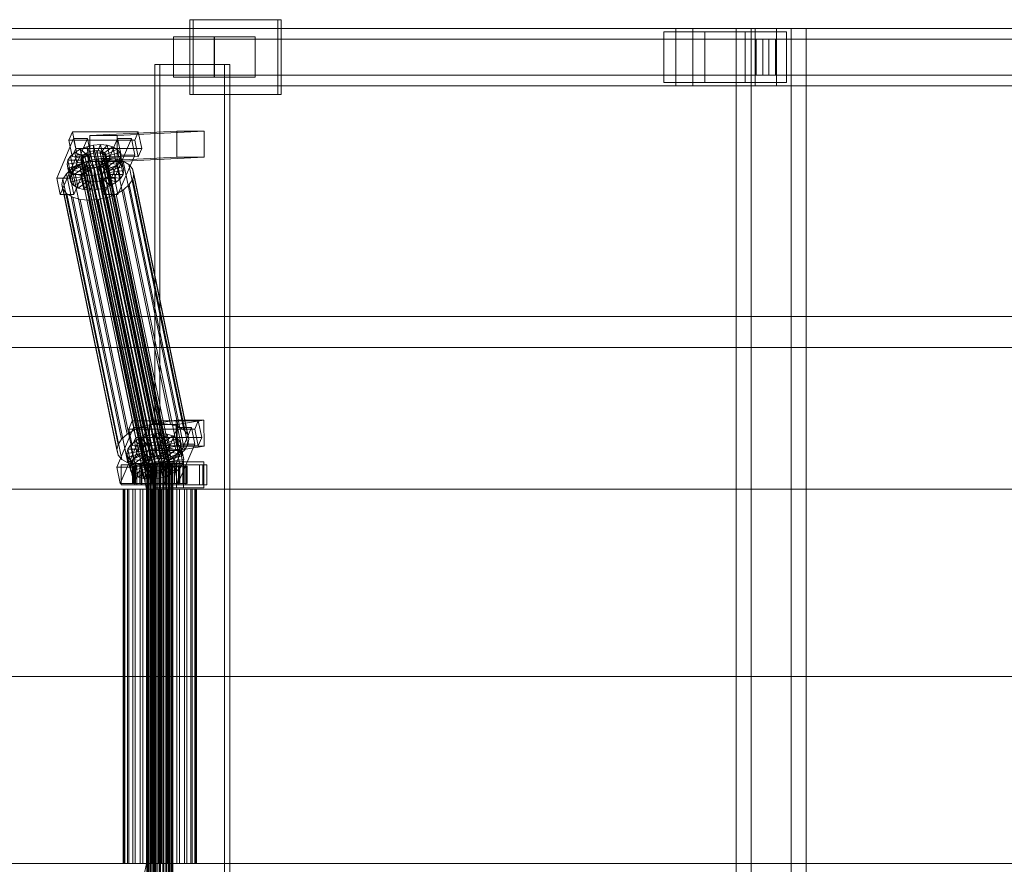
# Model space of a CAD drawing. Header units: millimetres. Extents: x -2233 to 65662, y -50530 to 6847.
# Tile 417 of 656: x 20029 to 20713, y -18130 to -17544. Entities that reach past the tile are written whole.
import ezdxf

# ---------------------------------------------------------------- set-up
doc = ezdxf.new("R2010")
doc.units = ezdxf.units.MM
doc.layers.add('superior_C02', color=7, linetype='Continuous', lineweight=0)

msp = doc.modelspace()

# ---------------------------------------------------------------- linework, layer by layer
at = {"layer": 'superior_C02'}
for p, q in [((20208.346, -17544), (20147.255, -17544)), ((20147.255, -17544), (20147.255, -17596)), ((20149.64, -17544), (20147.255, -17544)), ((20149.64, -17596), (20149.64, -17544)), ((20149.64, -17544), (20210.731, -17544)), ((20208.346, -17596), (20208.346, -17544)), ((20208.346, -17544), (20210.731, -17544)), ((20210.731, -17544), (20210.731, -17596)), ((20484.747, -17550), (19339.287, -17550)), ((19351.209, -17550), (20496.669, -17550)), ((20539.887, -17550), (19394.427, -17550)), ((19409.329, -17550), (20554.789, -17550)), ((20484.747, -17550), (20484.747, -17590)), ((20496.669, -17550), (20484.747, -17550)), ((21630.207, -17550), (20484.747, -17550)), ((20496.669, -17590), (20496.669, -17550)), ((20496.669, -17550), (21642.129, -17550)), ((20564.939, -17550), (20526.757, -17550)), ((20526.757, -17550), (20526.757, -18450)), ((20537.188, -17550), (20526.757, -17550)), ((20537.188, -18450), (20537.188, -17550)), ((20537.188, -17550), (20575.37, -17550)), ((20539.887, -17550), (20539.887, -17590)), ((20554.789, -17550), (20539.887, -17550)), ((21685.346, -17550), (20539.887, -17550)), ((20554.789, -17590), (20554.789, -17550)), ((20554.789, -17550), (21700.249, -17550)), ((20564.939, -18450), (20564.939, -17550)), ((20564.939, -17550), (20575.37, -17550)), ((20575.37, -17550), (20575.37, -18450)), ((20545.161, -17557.5), (19343.072, -17557.5)), ((19347.425, -17557.5), (20549.514, -17557.5)), ((20164.438, -17556), (20135.801, -17556)), ((20135.801, -17556), (20135.801, -17584)), ((20164.079, -17556), (20135.801, -17556)), ((20164.079, -17584), (20164.079, -17556)), ((20164.079, -17556), (20192.715, -17556)), ((20164.438, -17584), (20164.438, -17556)), ((20164.438, -17556), (20192.715, -17556)), ((20192.715, -17556), (20192.715, -17584)), ((20505.026, -17552.5), (20476.39, -17552.5)), ((20476.39, -17552.5), (20476.39, -17587.5)), ((20533.02, -17552.5), (20476.39, -17552.5)), ((20505.026, -17587.5), (20505.026, -17552.5)), ((20505.026, -17552.5), (20561.656, -17552.5)), ((20533.02, -17587.5), (20533.02, -17552.5)), ((20533.02, -17552.5), (20561.656, -17552.5)), ((20540.683, -17557.5), (20553.993, -17557.5)), ((20540.683, -17582.5), (20540.683, -17557.5)), ((21629.513, -17557.5), (20540.683, -17557.5)), ((20545.161, -17557.5), (20545.161, -17582.5)), ((20549.514, -17557.5), (20545.161, -17557.5)), ((20549.514, -17582.5), (20549.514, -17557.5)), ((20553.993, -17557.5), (20553.993, -17582.5)), ((20553.993, -17557.5), (21642.823, -17557.5)), ((20561.656, -17552.5), (20561.656, -17587.5)), ((20171.385, -17575), (20122.893, -17575)), ((20122.893, -17575), (20122.893, -18425)), ((20126.47, -17575), (20122.893, -17575)), ((20126.47, -18425), (20126.47, -17575)), ((20126.47, -17575), (20174.961, -17575)), ((20171.385, -18425), (20171.385, -17575)), ((20171.385, -17575), (20174.961, -17575)), ((20174.961, -17575), (20174.961, -18425)), ((19343.072, -17582.5), (20545.161, -17582.5)), ((19347.425, -17582.5), (20549.514, -17582.5)), ((20135.801, -17584), (20164.438, -17584)), ((20135.801, -17584), (20164.079, -17584)), ((20192.715, -17584), (20164.079, -17584)), ((20192.715, -17584), (20164.438, -17584)), ((20553.993, -17582.5), (20540.683, -17582.5)), ((20540.683, -17582.5), (21629.513, -17582.5)), ((20545.161, -17582.5), (20549.514, -17582.5)), ((20553.993, -17582.5), (21642.823, -17582.5)), ((19339.287, -17590), (20484.747, -17590)), ((19351.209, -17590), (20496.669, -17590)), ((19394.427, -17590), (20539.887, -17590)), ((19409.329, -17590), (20554.789, -17590)), ((20476.39, -17587.5), (20505.026, -17587.5)), ((20533.02, -17587.5), (20476.39, -17587.5)), ((20484.747, -17590), (20496.669, -17590)), ((20484.747, -17590), (21630.207, -17590)), ((20496.669, -17590), (21642.129, -17590)), ((20561.656, -17587.5), (20505.026, -17587.5)), ((20561.656, -17587.5), (20533.02, -17587.5)), ((20539.887, -17590), (20554.789, -17590)), ((20539.887, -17590), (21685.346, -17590)), ((20554.789, -17590), (21700.249, -17590)), ((20147.255, -17596), (20208.346, -17596)), ((20147.255, -17596), (20149.64, -17596)), ((20210.731, -17596), (20149.64, -17596)), ((20210.731, -17596), (20208.346, -17596)), ((20065.616, -17621.857), (20063.167, -17627.592)), ((20067.996, -17633.325), (20065.616, -17621.857)), ((20065.616, -17621.857), (20111.434, -17621.914)), ((20138.076, -17621.488), (20077.683, -17624.356)), ((20096.774, -17624.356), (20077.683, -17624.356)), ((20077.683, -17624.356), (20077.759, -17642.354)), ((20096.774, -17624.356), (20157.167, -17621.488)), ((20096.85, -17642.354), (20096.774, -17624.356)), ((20108.986, -17627.65), (20111.434, -17621.914)), ((20111.434, -17621.914), (20113.814, -17633.382)), ((20138.152, -17639.486), (20138.076, -17621.488)), ((20138.076, -17621.488), (20157.167, -17621.488)), ((20157.167, -17621.488), (20157.243, -17639.486)), ((20066.521, -17626.449), (20054.77, -17653.98)), ((20108.986, -17627.65), (20063.167, -17627.592)), ((20063.167, -17627.592), (20065.548, -17639.061)), ((20064.316, -17653.992), (20076.066, -17626.461)), ((20068.901, -17637.917), (20066.521, -17626.449)), ((20066.521, -17626.449), (20076.066, -17626.461)), ((20071.081, -17633.91), (20075.576, -17632.183)), ((20075.576, -17632.183), (20080.415, -17631.1)), ((20075.576, -17632.183), (20078.229, -17637.157)), ((20077.616, -17642.013), (20075.576, -17632.183)), ((20076.066, -17626.461), (20078.447, -17637.929)), ((20080.415, -17631.1), (20085.267, -17630.735)), ((20080.415, -17631.1), (20080.521, -17636.643)), ((20082.455, -17640.93), (20080.415, -17631.1)), ((20085.267, -17630.735), (20082.819, -17636.47)), ((20089.803, -17631.112), (20084.968, -17636.649)), ((20087.308, -17640.564), (20085.267, -17630.735)), ((20085.267, -17630.735), (20089.803, -17631.112)), ((20097.066, -17626.487), (20085.316, -17654.019)), ((20093.713, -17632.206), (20086.82, -17637.167)), ((20091.843, -17640.942), (20089.803, -17631.112)), ((20089.803, -17631.112), (20093.713, -17632.206)), ((20095.753, -17642.036), (20093.713, -17632.206)), ((20093.713, -17632.206), (20096.73, -17633.943)), ((20094.861, -17654.031), (20106.612, -17626.499)), ((20099.447, -17637.955), (20097.066, -17626.487)), ((20097.066, -17626.487), (20106.612, -17626.499)), ((20106.612, -17626.499), (20108.992, -17637.967)), ((20111.366, -17639.118), (20108.986, -17627.65)), ((20057.15, -17665.449), (20068.901, -17637.917)), ((20062.48, -17641.61), (20064.302, -17638.79)), ((20064.302, -17638.79), (20067.235, -17636.164)), ((20064.302, -17638.79), (20072.888, -17640.286)), ((20066.342, -17648.62), (20064.302, -17638.79)), ((20065.548, -17639.061), (20067.996, -17633.325)), ((20065.548, -17639.061), (20111.366, -17639.118)), ((20078.447, -17637.929), (20066.696, -17665.461)), ((20067.235, -17636.164), (20071.081, -17633.91)), ((20067.235, -17636.164), (20074.278, -17639.042)), ((20069.275, -17645.994), (20067.235, -17636.164)), ((20113.814, -17633.382), (20067.996, -17633.325)), ((20078.447, -17637.929), (20068.901, -17637.917)), ((20071.081, -17633.91), (20076.099, -17637.975)), ((20073.121, -17643.74), (20071.081, -17633.91)), ((20071.685, -17639.983), (20072.548, -17638.648)), ((20072.548, -17638.648), (20073.938, -17637.404)), ((20116.924, -17852.446), (20072.548, -17638.648)), ((20074.278, -17639.042), (20072.888, -17640.286)), ((20073.938, -17637.404), (20075.759, -17636.336)), ((20118.313, -17851.202), (20073.938, -17637.404)), ((20076.099, -17637.975), (20074.278, -17639.042)), ((20074.278, -17639.042), (20076.318, -17648.872)), ((20075.759, -17636.336), (20077.889, -17635.518)), ((20120.135, -17850.135), (20075.759, -17636.336)), ((20078.229, -17637.157), (20076.099, -17637.975)), ((20076.099, -17637.975), (20078.14, -17647.804)), ((20138.152, -17639.486), (20077.759, -17642.354)), ((20077.889, -17635.518), (20080.181, -17635.005)), ((20122.264, -17849.317), (20077.889, -17635.518)), ((20080.521, -17636.643), (20078.229, -17637.157)), ((20078.229, -17637.157), (20080.269, -17646.986)), ((20080.181, -17635.005), (20082.479, -17634.832)), ((20124.556, -17848.804), (20080.181, -17635.005)), ((20082.819, -17636.47), (20080.521, -17636.643)), ((20080.521, -17636.643), (20082.561, -17646.473)), ((20082.479, -17634.832), (20084.628, -17635.011)), ((20126.855, -17848.631), (20082.479, -17634.832)), ((20082.819, -17636.47), (20084.86, -17646.3)), ((20084.968, -17636.649), (20082.819, -17636.47)), ((20084.628, -17635.011), (20086.48, -17635.529)), ((20129.003, -17848.809), (20084.628, -17635.011)), ((20084.968, -17636.649), (20087.008, -17646.479)), ((20086.82, -17637.167), (20084.968, -17636.649)), ((20086.48, -17635.529), (20087.909, -17636.352)), ((20130.855, -17849.328), (20086.48, -17635.529)), ((20086.82, -17637.167), (20088.86, -17646.997)), ((20088.249, -17637.99), (20086.82, -17637.167)), ((20087.696, -17665.487), (20099.447, -17637.955)), ((20087.909, -17636.352), (20088.818, -17637.422)), ((20132.284, -17850.15), (20087.909, -17636.352)), ((20096.73, -17633.943), (20088.249, -17637.99)), ((20088.249, -17637.99), (20090.289, -17647.82)), ((20089.158, -17639.061), (20088.249, -17637.99)), ((20088.818, -17637.422), (20089.145, -17638.668)), ((20133.193, -17851.221), (20088.818, -17637.422)), ((20089.145, -17638.668), (20088.867, -17640.005)), ((20133.52, -17852.467), (20089.145, -17638.668)), ((20098.648, -17636.203), (20089.158, -17639.061)), ((20089.158, -17639.061), (20091.198, -17648.891)), ((20089.485, -17640.307), (20089.158, -17639.061)), ((20099.338, -17638.834), (20089.485, -17640.307)), ((20098.77, -17643.772), (20096.73, -17633.943)), ((20096.73, -17633.943), (20098.648, -17636.203)), ((20157.243, -17639.486), (20096.85, -17642.354)), ((20108.992, -17637.967), (20097.241, -17665.499)), ((20100.689, -17646.033), (20098.648, -17636.203)), ((20098.648, -17636.203), (20099.338, -17638.834)), ((20099.338, -17638.834), (20098.753, -17641.655)), ((20101.379, -17648.664), (20099.338, -17638.834)), ((20108.992, -17637.967), (20099.447, -17637.955)), ((20113.814, -17633.382), (20111.366, -17639.118)), ((20157.243, -17639.486), (20138.152, -17639.486)), ((20061.894, -17644.431), (20062.48, -17641.61)), ((20061.894, -17644.431), (20071.748, -17642.958)), ((20062.584, -17647.062), (20061.894, -17644.431)), ((20063.934, -17654.261), (20061.894, -17644.431)), ((20062.48, -17641.61), (20072.025, -17641.622)), ((20064.52, -17651.44), (20062.48, -17641.61)), ((20062.584, -17647.062), (20072.075, -17644.204)), ((20064.503, -17649.322), (20072.984, -17645.275)), ((20065.448, -17647.428), (20070.589, -17644.416)), ((20069.275, -17645.994), (20066.342, -17648.62)), ((20067.52, -17651.059), (20074.413, -17646.098)), ((20073.121, -17643.74), (20069.275, -17645.994)), ((20076.318, -17648.872), (20069.275, -17645.994)), ((20070.589, -17644.416), (20076.599, -17642.107)), ((20108.844, -17828.725), (20070.589, -17644.416)), ((20071.408, -17641.32), (20071.685, -17639.983)), ((20071.735, -17642.566), (20071.408, -17641.32)), ((20115.783, -17855.119), (20071.408, -17641.32)), ((20071.429, -17652.153), (20076.265, -17646.616)), ((20116.061, -17853.782), (20071.685, -17639.983)), ((20072.643, -17643.637), (20071.735, -17642.566)), ((20116.11, -17856.365), (20071.735, -17642.566)), ((20072.025, -17641.622), (20071.748, -17642.958)), ((20071.748, -17642.958), (20072.075, -17644.204)), ((20071.748, -17642.958), (20073.788, -17652.788)), ((20072.888, -17640.286), (20072.025, -17641.622)), ((20072.025, -17641.622), (20074.065, -17651.452)), ((20072.075, -17644.204), (20072.984, -17645.275)), ((20072.075, -17644.204), (20074.115, -17654.034)), ((20074.073, -17644.459), (20072.643, -17643.637)), ((20117.019, -17857.435), (20072.643, -17643.637)), ((20072.888, -17640.286), (20074.928, -17650.116)), ((20072.984, -17645.275), (20074.413, -17646.098)), ((20072.984, -17645.275), (20075.024, -17655.105)), ((20077.616, -17642.013), (20073.121, -17643.74)), ((20078.14, -17647.804), (20073.121, -17643.74)), ((20075.924, -17644.978), (20074.073, -17644.459)), ((20118.448, -17858.258), (20074.073, -17644.459)), ((20074.413, -17646.098), (20076.265, -17646.616)), ((20074.413, -17646.098), (20076.453, -17655.927)), ((20078.073, -17645.156), (20075.924, -17644.978)), ((20120.3, -17858.776), (20075.924, -17644.978)), ((20076.265, -17646.616), (20078.413, -17646.795)), ((20076.265, -17646.616), (20078.305, -17656.446)), ((20076.599, -17642.107), (20083.067, -17640.659)), ((20114.853, -17826.416), (20076.599, -17642.107)), ((20082.455, -17640.93), (20077.616, -17642.013)), ((20080.269, -17646.986), (20077.616, -17642.013)), ((20077.759, -17642.354), (20096.85, -17642.354)), ((20080.371, -17644.983), (20078.073, -17645.156)), ((20122.448, -17858.955), (20078.073, -17645.156)), ((20078.413, -17646.795), (20080.712, -17646.622)), ((20080.269, -17646.986), (20082.561, -17646.473)), ((20082.664, -17644.47), (20080.371, -17644.983)), ((20124.747, -17858.782), (20080.371, -17644.983)), ((20080.712, -17646.622), (20083.004, -17646.108)), ((20080.817, -17652.165), (20080.712, -17646.622)), ((20080.712, -17646.622), (20082.752, -17656.451)), ((20087.308, -17640.564), (20082.455, -17640.93)), ((20082.561, -17646.473), (20082.455, -17640.93)), ((20082.561, -17646.473), (20084.86, -17646.3)), ((20084.793, -17643.652), (20082.664, -17644.47)), ((20127.039, -17858.269), (20082.664, -17644.47)), ((20083.004, -17646.108), (20085.133, -17645.29)), ((20085.656, -17651.082), (20083.004, -17646.108)), ((20083.004, -17646.108), (20085.044, -17655.938)), ((20083.067, -17640.659), (20089.555, -17640.17)), ((20121.322, -17824.968), (20083.067, -17640.659)), ((20086.614, -17642.585), (20084.793, -17643.652)), ((20129.168, -17857.451), (20084.793, -17643.652)), ((20084.86, -17646.3), (20087.308, -17640.564)), ((20084.86, -17646.3), (20087.008, -17646.479)), ((20085.133, -17645.29), (20086.955, -17644.223)), ((20090.152, -17649.355), (20085.133, -17645.29)), ((20085.133, -17645.29), (20087.173, -17655.12)), ((20088.004, -17641.341), (20086.614, -17642.585)), ((20130.99, -17856.383), (20086.614, -17642.585)), ((20086.955, -17644.223), (20088.344, -17642.979)), ((20093.997, -17647.101), (20086.955, -17644.223)), ((20086.955, -17644.223), (20088.995, -17654.053)), ((20087.008, -17646.479), (20091.843, -17640.942)), ((20087.008, -17646.479), (20088.86, -17646.997)), ((20091.843, -17640.942), (20087.308, -17640.564)), ((20088.867, -17640.005), (20088.004, -17641.341)), ((20132.38, -17855.139), (20088.004, -17641.341)), ((20088.344, -17642.979), (20089.207, -17641.643)), ((20096.931, -17644.475), (20088.344, -17642.979)), ((20088.344, -17642.979), (20090.384, -17652.809)), ((20088.86, -17646.997), (20095.753, -17642.036)), ((20088.867, -17640.005), (20133.243, -17853.804)), ((20089.207, -17641.643), (20089.485, -17640.307)), ((20089.207, -17641.643), (20098.753, -17641.655)), ((20091.247, -17651.473), (20089.207, -17641.643)), ((20089.485, -17640.307), (20091.525, -17650.137)), ((20089.555, -17640.17), (20095.618, -17640.674)), ((20127.809, -17824.479), (20089.555, -17640.17)), ((20090.289, -17647.82), (20098.77, -17643.772)), ((20091.198, -17648.891), (20100.689, -17646.033)), ((20095.753, -17642.036), (20091.843, -17640.942)), ((20096.931, -17644.475), (20093.997, -17647.101)), ((20095.618, -17640.674), (20100.844, -17642.137)), ((20133.873, -17824.984), (20095.618, -17640.674)), ((20098.77, -17643.772), (20095.753, -17642.036)), ((20098.753, -17641.655), (20096.931, -17644.475)), ((20098.971, -17654.305), (20096.931, -17644.475)), ((20098.753, -17641.655), (20100.793, -17651.485)), ((20100.689, -17646.033), (20098.77, -17643.772)), ((20101.379, -17648.664), (20100.689, -17646.033)), ((20100.844, -17642.137), (20104.878, -17644.459)), ((20139.099, -17826.446), (20100.844, -17642.137)), ((20104.878, -17644.459), (20107.443, -17647.481)), ((20143.132, -17828.768), (20104.878, -17644.459)), ((20059.091, -17654.709), (20061.526, -17650.939)), ((20061.526, -17650.939), (20065.448, -17647.428)), ((20099.781, -17835.248), (20061.526, -17650.939)), ((20064.503, -17649.322), (20062.584, -17647.062)), ((20064.624, -17656.892), (20062.584, -17647.062)), ((20064.52, -17651.44), (20063.934, -17654.261)), ((20073.788, -17652.788), (20063.934, -17654.261)), ((20067.52, -17651.059), (20064.503, -17649.322)), ((20066.543, -17659.152), (20064.503, -17649.322)), ((20066.342, -17648.62), (20064.52, -17651.44)), ((20074.065, -17651.452), (20064.52, -17651.44)), ((20103.703, -17831.737), (20065.448, -17647.428)), ((20074.928, -17650.116), (20066.342, -17648.62)), ((20071.429, -17652.153), (20067.52, -17651.059)), ((20069.56, -17660.889), (20067.52, -17651.059)), ((20075.965, -17652.53), (20071.429, -17652.153)), ((20073.47, -17661.983), (20071.429, -17652.153)), ((20073.788, -17652.788), (20074.065, -17651.452)), ((20074.115, -17654.034), (20073.788, -17652.788)), ((20074.065, -17651.452), (20074.928, -17650.116)), ((20074.928, -17650.116), (20076.318, -17648.872)), ((20075.965, -17652.53), (20078.413, -17646.795)), ((20080.817, -17652.165), (20075.965, -17652.53)), ((20078.005, -17662.36), (20075.965, -17652.53)), ((20076.318, -17648.872), (20078.14, -17647.804)), ((20078.14, -17647.804), (20080.269, -17646.986)), ((20078.413, -17646.795), (20080.453, -17656.624)), ((20085.656, -17651.082), (20080.817, -17652.165)), ((20082.858, -17661.995), (20080.817, -17652.165)), ((20090.152, -17649.355), (20085.656, -17651.082)), ((20087.697, -17660.912), (20085.656, -17651.082)), ((20088.86, -17646.997), (20090.289, -17647.82)), ((20090.384, -17652.809), (20088.995, -17654.053)), ((20093.997, -17647.101), (20090.152, -17649.355)), ((20092.192, -17659.184), (20090.152, -17649.355)), ((20090.289, -17647.82), (20091.198, -17648.891)), ((20091.247, -17651.473), (20090.384, -17652.809)), ((20090.384, -17652.809), (20098.971, -17654.305)), ((20091.198, -17648.891), (20091.525, -17650.137)), ((20091.525, -17650.137), (20091.247, -17651.473)), ((20100.793, -17651.485), (20091.247, -17651.473)), ((20091.525, -17650.137), (20101.379, -17648.664)), ((20096.037, -17656.931), (20093.997, -17647.101)), ((20098.971, -17654.305), (20100.793, -17651.485)), ((20100.793, -17651.485), (20101.379, -17648.664)), ((20107.443, -17647.481), (20108.365, -17650.998)), ((20145.698, -17831.79), (20107.443, -17647.481)), ((20108.365, -17650.998), (20107.582, -17654.769)), ((20146.62, -17835.307), (20108.365, -17650.998)), ((20064.316, -17653.992), (20054.77, -17653.98)), ((20054.77, -17653.98), (20057.15, -17665.449)), ((20058.308, -17658.48), (20059.091, -17654.709)), ((20059.23, -17661.997), (20058.308, -17658.48)), ((20096.562, -17842.789), (20058.308, -17658.48)), ((20097.346, -17839.018), (20059.091, -17654.709)), ((20063.934, -17654.261), (20064.624, -17656.892)), ((20066.696, -17665.461), (20064.316, -17653.992)), ((20074.115, -17654.034), (20064.624, -17656.892)), ((20064.624, -17656.892), (20066.543, -17659.152)), ((20075.024, -17655.105), (20066.543, -17659.152)), ((20066.543, -17659.152), (20069.56, -17660.889)), ((20076.453, -17655.927), (20069.56, -17660.889)), ((20078.305, -17656.446), (20073.47, -17661.983)), ((20075.024, -17655.105), (20074.115, -17654.034)), ((20076.453, -17655.927), (20075.024, -17655.105)), ((20078.305, -17656.446), (20076.453, -17655.927)), ((20080.453, -17656.624), (20078.005, -17662.36)), ((20080.453, -17656.624), (20078.305, -17656.446)), ((20082.752, -17656.451), (20080.453, -17656.624)), ((20085.044, -17655.938), (20082.752, -17656.451)), ((20082.752, -17656.451), (20082.858, -17661.995)), ((20087.173, -17655.12), (20085.044, -17655.938)), ((20085.044, -17655.938), (20087.697, -17660.912)), ((20094.861, -17654.031), (20085.316, -17654.019)), ((20085.316, -17654.019), (20087.696, -17665.487)), ((20088.995, -17654.053), (20087.173, -17655.12)), ((20087.173, -17655.12), (20092.192, -17659.184)), ((20087.697, -17660.912), (20092.192, -17659.184)), ((20088.995, -17654.053), (20096.037, -17656.931)), ((20092.192, -17659.184), (20096.037, -17656.931)), ((20097.241, -17665.499), (20094.861, -17654.031)), ((20096.037, -17656.931), (20098.971, -17654.305)), ((20105.147, -17658.539), (20101.225, -17662.05)), ((20107.582, -17654.769), (20105.147, -17658.539)), ((20143.401, -17842.848), (20105.147, -17658.539)), ((20107.582, -17654.769), (20145.837, -17839.078)), ((20057.15, -17665.449), (20066.696, -17665.461)), ((20061.796, -17665.019), (20059.23, -17661.997)), ((20097.485, -17846.306), (20059.23, -17661.997)), ((20065.829, -17667.341), (20061.796, -17665.019)), ((20100.05, -17849.328), (20061.796, -17665.019)), ((20069.56, -17660.889), (20073.47, -17661.983)), ((20073.47, -17661.983), (20078.005, -17662.36)), ((20078.005, -17662.36), (20082.858, -17661.995)), ((20082.858, -17661.995), (20087.697, -17660.912)), ((20087.696, -17665.487), (20097.241, -17665.499)), ((20096.084, -17665.062), (20090.074, -17667.371)), ((20101.225, -17662.05), (20096.084, -17665.062)), ((20134.339, -17849.371), (20096.084, -17665.062)), ((20139.479, -17846.359), (20101.225, -17662.05)), ((20071.055, -17668.803), (20065.829, -17667.341)), ((20104.083, -17851.65), (20065.829, -17667.341)), ((20077.118, -17669.308), (20071.055, -17668.803)), ((20109.31, -17853.113), (20071.055, -17668.803)), ((20083.606, -17668.819), (20077.118, -17669.308)), ((20115.373, -17853.617), (20077.118, -17669.308)), ((20090.074, -17667.371), (20083.606, -17668.819)), ((20121.86, -17853.128), (20083.606, -17668.819)), ((20128.329, -17851.68), (20090.074, -17667.371)), ((15575.415, -17750), (24634.01, -17750)), ((24635.508, -17750), (15576.913, -17750)), ((19160.686, -17771.702), (20096.643, -17771.702)), ((20098.422, -17771.702), (19162.465, -17771.702)), ((20096.643, -17771.702), (20117.046, -17870)), ((20096.643, -17771.702), (20098.422, -17771.702)), ((20096.643, -17771.702), (21032.6, -17771.702)), ((20118.824, -17870), (20098.422, -17771.702)), ((21034.379, -17771.702), (20098.422, -17771.702)), ((20107.271, -17822.549), (20104.823, -17828.285)), ((20109.651, -17834.017), (20107.271, -17822.549)), ((20107.271, -17822.549), (20153.089, -17822.606)), ((20137.762, -17822.189), (20119.253, -17825.057)), ((20127.809, -17824.479), (20121.322, -17824.968)), ((20133.873, -17824.984), (20127.809, -17824.479)), ((20138.009, -17840.17), (20137.762, -17822.189)), ((20137.762, -17822.189), (20156.852, -17822.189)), ((20138.343, -17825.057), (20156.852, -17822.189)), ((20150.641, -17828.342), (20153.089, -17822.606)), ((20153.089, -17822.606), (20155.469, -17834.074)), ((20156.852, -17822.189), (20157.1, -17840.17)), ((20108.176, -17827.141), (20096.425, -17854.673)), ((20108.844, -17828.725), (20103.703, -17831.737)), ((20150.641, -17828.342), (20104.823, -17828.285)), ((20104.823, -17828.285), (20107.203, -17839.753)), ((20105.971, -17854.685), (20117.721, -17827.153)), ((20110.556, -17838.609), (20108.176, -17827.141)), ((20108.176, -17827.141), (20117.721, -17827.153)), ((20114.853, -17826.416), (20108.844, -17828.725)), ((20121.322, -17824.968), (20114.853, -17826.416)), ((20117.721, -17827.153), (20120.102, -17838.621)), ((20138.343, -17825.057), (20119.253, -17825.057)), ((20119.253, -17825.057), (20119.5, -17843.038)), ((20138.721, -17827.179), (20126.971, -17854.711)), ((20139.099, -17826.446), (20133.873, -17824.984)), ((20136.516, -17854.723), (20148.267, -17827.191)), ((20138.591, -17843.038), (20138.343, -17825.057)), ((20141.102, -17838.647), (20138.721, -17827.179)), ((20138.721, -17827.179), (20148.267, -17827.191)), ((20143.132, -17828.768), (20139.099, -17826.446)), ((20145.698, -17831.79), (20143.132, -17828.768)), ((20148.267, -17827.191), (20150.647, -17838.659)), ((20153.021, -17839.81), (20150.641, -17828.342)), ((20099.781, -17835.248), (20097.346, -17839.018)), ((20103.703, -17831.737), (20099.781, -17835.248)), ((20105.957, -17839.482), (20108.89, -17836.856)), ((20107.203, -17839.753), (20109.651, -17834.017)), ((20108.89, -17836.856), (20112.736, -17834.603)), ((20108.89, -17836.856), (20115.933, -17839.734)), ((20110.931, -17846.686), (20108.89, -17836.856)), ((20155.469, -17834.074), (20109.651, -17834.017)), ((20112.736, -17834.603), (20117.231, -17832.875)), ((20112.736, -17834.603), (20117.755, -17838.667)), ((20114.776, -17844.433), (20112.736, -17834.603)), ((20117.231, -17832.875), (20122.07, -17831.792)), ((20117.231, -17832.875), (20119.884, -17837.849)), ((20119.271, -17842.705), (20117.231, -17832.875)), ((20119.884, -17837.849), (20117.755, -17838.667)), ((20122.176, -17837.336), (20119.884, -17837.849)), ((20119.884, -17837.849), (20121.924, -17847.679)), ((20122.07, -17831.792), (20126.923, -17831.427)), ((20122.07, -17831.792), (20122.176, -17837.336)), ((20124.11, -17841.622), (20122.07, -17831.792)), ((20124.475, -17837.163), (20122.176, -17837.336)), ((20122.176, -17837.336), (20124.216, -17847.165)), ((20126.923, -17831.427), (20124.475, -17837.163)), ((20124.475, -17837.163), (20126.515, -17846.992)), ((20126.623, -17837.341), (20124.475, -17837.163)), ((20131.458, -17831.804), (20126.623, -17837.341)), ((20126.623, -17837.341), (20128.663, -17847.171)), ((20128.475, -17837.86), (20126.623, -17837.341)), ((20128.963, -17841.257), (20126.923, -17831.427)), ((20126.923, -17831.427), (20131.458, -17831.804)), ((20135.368, -17832.898), (20128.475, -17837.86)), ((20128.475, -17837.86), (20130.515, -17847.689)), ((20129.904, -17838.682), (20128.475, -17837.86)), ((20138.385, -17834.635), (20129.904, -17838.682)), ((20140.304, -17836.895), (20130.813, -17839.753)), ((20133.498, -17841.634), (20131.458, -17831.804)), ((20131.458, -17831.804), (20135.368, -17832.898)), ((20137.408, -17842.728), (20135.368, -17832.898)), ((20135.368, -17832.898), (20138.385, -17834.635)), ((20140.425, -17844.465), (20138.385, -17834.635)), ((20138.385, -17834.635), (20140.304, -17836.895)), ((20142.344, -17846.725), (20140.304, -17836.895)), ((20140.304, -17836.895), (20140.994, -17839.526)), ((20146.62, -17835.307), (20145.698, -17831.79)), ((20145.837, -17839.078), (20146.62, -17835.307)), ((20155.469, -17834.074), (20153.021, -17839.81)), ((20097.346, -17839.018), (20096.562, -17842.789)), ((20096.562, -17842.789), (20097.485, -17846.306)), ((20098.806, -17866.141), (20110.556, -17838.609)), ((20103.549, -17845.123), (20104.135, -17842.302)), ((20103.549, -17845.123), (20113.403, -17843.65)), ((20104.135, -17842.302), (20105.957, -17839.482)), ((20104.135, -17842.302), (20113.68, -17842.314)), ((20106.175, -17852.132), (20104.135, -17842.302)), ((20104.239, -17847.754), (20113.73, -17844.897)), ((20105.957, -17839.482), (20114.543, -17840.978)), ((20107.997, -17849.312), (20105.957, -17839.482)), ((20107.203, -17839.753), (20153.021, -17839.81)), ((20120.102, -17838.621), (20108.351, -17866.153)), ((20120.102, -17838.621), (20110.556, -17838.609)), ((20114.776, -17844.433), (20110.931, -17846.686)), ((20113.68, -17842.314), (20113.403, -17843.65)), ((20113.403, -17843.65), (20113.73, -17844.897)), ((20113.403, -17843.65), (20115.443, -17853.48)), ((20114.543, -17840.978), (20113.68, -17842.314)), ((20113.68, -17842.314), (20115.721, -17852.144)), ((20113.73, -17844.897), (20114.639, -17845.967)), ((20113.73, -17844.897), (20115.77, -17854.726)), ((20115.933, -17839.734), (20114.543, -17840.978)), ((20114.543, -17840.978), (20116.584, -17850.808)), ((20119.271, -17842.705), (20114.776, -17844.433)), ((20119.795, -17848.497), (20114.776, -17844.433)), ((20117.755, -17838.667), (20115.933, -17839.734)), ((20115.933, -17839.734), (20117.973, -17849.564)), ((20117.755, -17838.667), (20119.795, -17848.497)), ((20124.11, -17841.622), (20119.271, -17842.705)), ((20121.924, -17847.679), (20119.271, -17842.705)), ((20138.009, -17840.17), (20119.5, -17843.038)), ((20119.5, -17843.038), (20138.591, -17843.038)), ((20128.963, -17841.257), (20124.11, -17841.622)), ((20124.216, -17847.165), (20124.11, -17841.622)), ((20126.515, -17846.992), (20128.963, -17841.257)), ((20126.788, -17845.983), (20128.61, -17844.915)), ((20128.61, -17844.915), (20129.999, -17843.671)), ((20135.652, -17847.793), (20128.61, -17844.915)), ((20128.61, -17844.915), (20130.65, -17854.745)), ((20128.663, -17847.171), (20133.498, -17841.634)), ((20133.498, -17841.634), (20128.963, -17841.257)), ((20129.351, -17866.179), (20141.102, -17838.647)), ((20129.904, -17838.682), (20131.944, -17848.512)), ((20130.813, -17839.753), (20129.904, -17838.682)), ((20129.999, -17843.671), (20130.862, -17842.335)), ((20138.586, -17845.167), (20129.999, -17843.671)), ((20129.999, -17843.671), (20132.04, -17853.501)), ((20130.515, -17847.689), (20137.408, -17842.728)), ((20130.813, -17839.753), (20132.853, -17849.583)), ((20131.14, -17840.999), (20130.813, -17839.753)), ((20130.862, -17842.335), (20131.14, -17840.999)), ((20130.862, -17842.335), (20140.408, -17842.347)), ((20132.903, -17852.165), (20130.862, -17842.335)), ((20140.994, -17839.526), (20131.14, -17840.999)), ((20131.14, -17840.999), (20133.18, -17850.829)), ((20131.944, -17848.512), (20140.425, -17844.465)), ((20137.408, -17842.728), (20133.498, -17841.634)), ((20140.425, -17844.465), (20137.408, -17842.728)), ((20157.1, -17840.17), (20138.009, -17840.17)), ((20140.408, -17842.347), (20138.586, -17845.167)), ((20157.1, -17840.17), (20138.591, -17843.038)), ((20150.647, -17838.659), (20138.897, -17866.191)), ((20139.479, -17846.359), (20143.401, -17842.848)), ((20140.994, -17839.526), (20140.408, -17842.347)), ((20140.408, -17842.347), (20142.448, -17852.177)), ((20142.344, -17846.725), (20140.425, -17844.465)), ((20143.034, -17849.356), (20140.994, -17839.526)), ((20150.647, -17838.659), (20141.102, -17838.647)), ((20143.401, -17842.848), (20145.837, -17839.078)), ((20097.485, -17846.306), (20100.05, -17849.328)), ((20100.05, -17849.328), (20104.083, -17851.65)), ((20104.239, -17847.754), (20103.549, -17845.123)), ((20105.589, -17854.953), (20103.549, -17845.123)), ((20104.083, -17851.65), (20109.31, -17853.113)), ((20106.158, -17850.015), (20104.239, -17847.754)), ((20106.279, -17857.584), (20104.239, -17847.754)), ((20106.158, -17850.015), (20114.639, -17845.967)), ((20109.175, -17851.751), (20106.158, -17850.015)), ((20108.198, -17859.844), (20106.158, -17850.015)), ((20107.997, -17849.312), (20106.175, -17852.132)), ((20110.931, -17846.686), (20107.997, -17849.312)), ((20116.584, -17850.808), (20107.997, -17849.312)), ((20109.175, -17851.751), (20116.068, -17846.79)), ((20113.084, -17852.845), (20109.175, -17851.751)), ((20111.215, -17861.581), (20109.175, -17851.751)), ((20117.973, -17849.564), (20110.931, -17846.686)), ((20113.084, -17852.845), (20117.92, -17847.308)), ((20114.639, -17845.967), (20116.068, -17846.79)), ((20114.639, -17845.967), (20116.679, -17855.797)), ((20115.721, -17852.144), (20116.584, -17850.808)), ((20116.068, -17846.79), (20117.92, -17847.308)), ((20116.068, -17846.79), (20118.108, -17856.62)), ((20116.584, -17850.808), (20117.973, -17849.564)), ((20118.313, -17851.202), (20116.924, -17852.446)), ((20117.62, -17853.223), (20120.068, -17847.487)), ((20117.92, -17847.308), (20120.068, -17847.487)), ((20117.92, -17847.308), (20119.96, -17857.138)), ((20117.973, -17849.564), (20119.795, -17848.497)), ((20120.135, -17850.135), (20118.313, -17851.202)), ((20119.795, -17848.497), (20121.924, -17847.679)), ((20120.068, -17847.487), (20122.367, -17847.314)), ((20120.068, -17847.487), (20122.108, -17857.317)), ((20122.264, -17849.317), (20120.135, -17850.135)), ((20121.86, -17853.128), (20128.329, -17851.68)), ((20121.924, -17847.679), (20124.216, -17847.165)), ((20124.556, -17848.804), (20122.264, -17849.317)), ((20122.367, -17847.314), (20124.659, -17846.801)), ((20122.473, -17852.857), (20122.367, -17847.314)), ((20122.367, -17847.314), (20124.407, -17857.144)), ((20127.311, -17851.774), (20122.473, -17852.857)), ((20142.795, -17851), (20123.704, -17851)), ((20123.704, -17851), (20123.704, -17869)), ((20137.892, -17851), (20123.704, -17851)), ((20124.216, -17847.165), (20126.515, -17846.992)), ((20126.855, -17848.631), (20124.556, -17848.804)), ((20124.659, -17846.801), (20126.788, -17845.983)), ((20127.311, -17851.774), (20124.659, -17846.801)), ((20124.659, -17846.801), (20126.699, -17856.631)), ((20126.515, -17846.992), (20128.663, -17847.171)), ((20131.807, -17850.047), (20126.788, -17845.983)), ((20126.788, -17845.983), (20128.828, -17855.812)), ((20129.003, -17848.809), (20126.855, -17848.631)), ((20131.807, -17850.047), (20127.311, -17851.774)), ((20129.352, -17861.604), (20127.311, -17851.774)), ((20128.329, -17851.68), (20134.339, -17849.371)), ((20128.663, -17847.171), (20130.515, -17847.689)), ((20130.855, -17849.328), (20129.003, -17848.809)), ((20130.515, -17847.689), (20131.944, -17848.512)), ((20132.284, -17850.15), (20130.855, -17849.328)), ((20135.652, -17847.793), (20131.807, -17850.047)), ((20133.847, -17859.877), (20131.807, -17850.047)), ((20131.944, -17848.512), (20132.853, -17849.583)), ((20133.193, -17851.221), (20132.284, -17850.15)), ((20132.853, -17849.583), (20142.344, -17846.725)), ((20132.853, -17849.583), (20133.18, -17850.829)), ((20133.18, -17850.829), (20132.903, -17852.165)), ((20133.18, -17850.829), (20143.034, -17849.356)), ((20133.52, -17852.467), (20133.193, -17851.221)), ((20134.339, -17849.371), (20139.479, -17846.359)), ((20138.586, -17845.167), (20135.652, -17847.793)), ((20137.693, -17857.623), (20135.652, -17847.793)), ((20137.892, -17869), (20137.892, -17851)), ((20137.892, -17851), (20156.983, -17851)), ((20140.626, -17854.997), (20138.586, -17845.167)), ((20143.034, -17849.356), (20142.344, -17846.725)), ((20142.448, -17852.177), (20143.034, -17849.356)), ((20142.795, -17869), (20142.795, -17851)), ((20142.795, -17851), (20156.983, -17851)), ((20156.983, -17851), (20156.983, -17869)), ((20105.971, -17854.685), (20096.425, -17854.673)), ((20096.425, -17854.673), (20098.806, -17866.141)), ((20109.039, -17853), (20099.494, -17853)), ((20099.494, -17853), (20099.494, -17867)), ((20113.8, -17853), (20099.494, -17853)), ((20106.175, -17852.132), (20105.589, -17854.953)), ((20115.443, -17853.48), (20105.589, -17854.953)), ((20105.589, -17854.953), (20106.279, -17857.584)), ((20108.351, -17866.153), (20105.971, -17854.685)), ((20115.721, -17852.144), (20106.175, -17852.132)), ((20115.77, -17854.726), (20106.279, -17857.584)), ((20106.279, -17857.584), (20108.198, -17859.844)), ((20107.857, -17854), (20107.411, -17854)), ((20107.411, -17854), (20117.402, -17854)), ((20107.411, -17866), (20107.411, -17854)), ((20107.411, -17854), (20108.258, -17854)), ((20109.566, -17854), (20107.857, -17854)), ((20107.857, -17854), (20117.613, -17854)), ((20107.857, -17866), (20107.857, -17854)), ((20116.679, -17855.797), (20108.198, -17859.844)), ((20108.258, -17854), (20117.804, -17854)), ((20108.258, -17866), (20108.258, -17854)), ((20108.258, -17854), (20110.342, -17854)), ((20109.039, -17867), (20109.039, -17853)), ((20109.039, -17853), (20123.346, -17853)), ((20109.31, -17853.113), (20115.373, -17853.617)), ((20112.422, -17854), (20109.566, -17854)), ((20109.566, -17854), (20118.423, -17854)), ((20109.566, -17866), (20109.566, -17854)), ((20156.159, -17853), (20110.341, -17853)), ((20110.341, -17853), (20110.341, -17867)), ((20113.321, -17853), (20110.341, -17853)), ((20110.342, -17854), (20118.791, -17854)), ((20110.342, -17866), (20110.342, -17854)), ((20110.342, -17854), (20113.52, -17854)), ((20118.108, -17856.62), (20111.215, -17861.581)), ((20116.231, -17854), (20112.422, -17854)), ((20112.422, -17854), (20119.776, -17854)), ((20112.422, -17866), (20112.422, -17854)), ((20117.62, -17853.223), (20113.084, -17852.845)), ((20115.125, -17862.675), (20113.084, -17852.845)), ((20113.321, -17867), (20113.321, -17853)), ((20113.321, -17853), (20159.14, -17853)), ((20113.52, -17854), (20120.296, -17854)), ((20113.52, -17866), (20113.52, -17854)), ((20113.52, -17854), (20117.575, -17854)), ((20113.8, -17867), (20113.8, -17853)), ((20113.8, -17853), (20123.346, -17853)), ((20119.96, -17857.138), (20115.125, -17862.675)), ((20115.373, -17853.617), (20121.86, -17853.128)), ((20115.443, -17853.48), (20115.721, -17852.144)), ((20115.77, -17854.726), (20115.443, -17853.48)), ((20116.679, -17855.797), (20115.77, -17854.726)), ((20116.061, -17853.782), (20115.783, -17855.119)), ((20115.783, -17855.119), (20116.11, -17856.365)), ((20116.924, -17852.446), (20116.061, -17853.782)), ((20116.11, -17856.365), (20117.019, -17857.435)), ((20120.732, -17854), (20116.231, -17854)), ((20116.231, -17854), (20121.58, -17854)), ((20116.231, -17866), (20116.231, -17854)), ((20118.108, -17856.62), (20116.679, -17855.797)), ((20117.019, -17857.435), (20118.448, -17858.258)), ((20117.613, -17852), (20117.402, -17852)), ((20117.402, -17852), (20117.804, -17852)), ((20117.402, -18148), (20117.402, -17852)), ((20117.402, -17854), (20117.613, -17854)), ((20117.402, -17854), (20117.402, -17866)), ((20117.804, -17854), (20117.402, -17854)), ((20117.575, -17854), (20122.217, -17854)), ((20117.575, -17866), (20117.575, -17854)), ((20117.575, -17854), (20122.231, -17854)), ((20118.423, -17852), (20117.613, -17852)), ((20117.613, -18148), (20117.613, -17852)), ((20117.613, -17854), (20118.423, -17854)), ((20117.613, -17854), (20117.613, -17866)), ((20122.473, -17852.857), (20117.62, -17853.223)), ((20119.66, -17863.052), (20117.62, -17853.223)), ((20117.804, -17852), (20118.791, -17852)), ((20117.804, -18148), (20117.804, -17852)), ((20117.804, -17854), (20117.804, -17866)), ((20118.791, -17854), (20117.804, -17854)), ((20119.96, -17857.138), (20118.108, -17856.62)), ((20119.776, -17852), (20118.423, -17852)), ((20118.423, -18148), (20118.423, -17852)), ((20118.423, -17854), (20119.776, -17854)), ((20118.423, -17854), (20118.423, -17866)), ((20118.448, -17858.258), (20120.3, -17858.776)), ((20118.791, -17852), (20120.296, -17852)), ((20118.791, -18148), (20118.791, -17852)), ((20118.791, -17854), (20118.791, -17866)), ((20120.296, -17854), (20118.791, -17854)), ((20122.108, -17857.317), (20119.66, -17863.052)), ((20121.58, -17852), (20119.776, -17852)), ((20119.776, -18148), (20119.776, -17852)), ((20119.776, -17854), (20121.58, -17854)), ((20119.776, -17854), (20119.776, -17866)), ((20122.108, -17857.317), (20119.96, -17857.138)), ((20120.296, -17852), (20122.217, -17852)), ((20120.296, -18148), (20120.296, -17852)), ((20120.296, -17854), (20120.296, -17866)), ((20122.217, -17854), (20120.296, -17854)), ((20125.619, -17854), (20120.732, -17854)), ((20120.732, -17854), (20123.712, -17854)), ((20120.732, -17866), (20120.732, -17854)), ((20123.712, -17852), (20121.58, -17852)), ((20121.58, -18148), (20121.58, -17852)), ((20121.58, -17854), (20123.712, -17854)), ((20121.58, -17854), (20121.58, -17866)), ((20124.407, -17857.144), (20122.108, -17857.317)), ((20122.217, -17852), (20124.422, -17852)), ((20122.217, -18148), (20122.217, -17852)), ((20122.217, -17854), (20122.217, -17866)), ((20124.422, -17854), (20122.217, -17854)), ((20122.231, -17854), (20124.422, -17854)), ((20122.231, -17866), (20122.231, -17854)), ((20122.231, -17854), (20127.171, -17854)), ((20124.513, -17862.687), (20122.473, -17852.857)), ((20123.346, -17853), (20123.346, -17867)), ((20126.027, -17852), (20123.712, -17852)), ((20123.712, -18148), (20123.712, -17852)), ((20123.712, -17854), (20126.027, -17854)), ((20123.712, -17854), (20123.712, -17866)), ((20126.699, -17856.631), (20124.407, -17857.144)), ((20124.407, -17857.144), (20124.513, -17862.687)), ((20124.422, -17852), (20126.762, -17852)), ((20124.422, -18148), (20124.422, -17852)), ((20124.422, -17854), (20124.422, -17866)), ((20126.762, -17854), (20124.422, -17854)), ((20124.747, -17858.782), (20127.039, -17858.269)), ((20130.559, -17854), (20125.619, -17854)), ((20125.619, -17854), (20126.027, -17854)), ((20125.619, -17866), (20125.619, -17854)), ((20128.367, -17852), (20126.027, -17852)), ((20126.027, -18148), (20126.027, -17852)), ((20126.027, -17854), (20128.367, -17854)), ((20126.027, -17854), (20126.027, -17866)), ((20128.828, -17855.812), (20126.699, -17856.631)), ((20126.699, -17856.631), (20129.352, -17861.604)), ((20126.762, -17852), (20129.077, -17852)), ((20126.762, -18148), (20126.762, -17852)), ((20127.171, -17854), (20126.762, -17854)), ((20126.762, -17854), (20126.762, -17866)), ((20129.077, -17854), (20126.762, -17854)), ((20136.516, -17854.723), (20126.971, -17854.711)), ((20126.971, -17854.711), (20129.351, -17866.179)), ((20127.039, -17858.269), (20129.168, -17857.451)), ((20127.171, -17866), (20127.171, -17854)), ((20127.171, -17854), (20132.058, -17854)), ((20130.573, -17852), (20128.367, -17852)), ((20128.367, -18148), (20128.367, -17852)), ((20130.559, -17854), (20128.367, -17854)), ((20128.367, -17854), (20130.573, -17854)), ((20128.367, -17854), (20128.367, -17866)), ((20130.65, -17854.745), (20128.828, -17855.812)), ((20128.828, -17855.812), (20133.847, -17859.877)), ((20129.077, -17852), (20131.209, -17852)), ((20129.077, -18148), (20129.077, -17852)), ((20132.058, -17854), (20129.077, -17854)), ((20129.077, -17854), (20129.077, -17866)), ((20131.209, -17854), (20129.077, -17854)), ((20129.168, -17857.451), (20130.99, -17856.383)), ((20139.585, -17853), (20130.04, -17853)), ((20130.04, -17853), (20130.04, -17867)), ((20144.346, -17853), (20130.04, -17853)), ((20135.215, -17854), (20130.559, -17854)), ((20130.559, -17866), (20130.559, -17854)), ((20132.493, -17852), (20130.573, -17852)), ((20130.573, -18148), (20130.573, -17852)), ((20135.215, -17854), (20130.573, -17854)), ((20130.573, -17854), (20132.493, -17854)), ((20130.573, -17854), (20130.573, -17866)), ((20132.04, -17853.501), (20130.65, -17854.745)), ((20130.65, -17854.745), (20137.693, -17857.623)), ((20130.99, -17856.383), (20132.38, -17855.139)), ((20131.209, -17852), (20133.013, -17852)), ((20131.209, -18148), (20131.209, -17852)), ((20136.559, -17854), (20131.209, -17854)), ((20131.209, -17854), (20131.209, -17866)), ((20133.013, -17854), (20131.209, -17854)), ((20132.903, -17852.165), (20132.04, -17853.501)), ((20132.04, -17853.501), (20140.626, -17854.997)), ((20132.058, -17866), (20132.058, -17854)), ((20132.058, -17854), (20136.559, -17854)), ((20132.38, -17855.139), (20133.243, -17853.804)), ((20133.999, -17852), (20132.493, -17852)), ((20132.493, -18148), (20132.493, -17852)), ((20139.27, -17854), (20132.493, -17854)), ((20132.493, -17854), (20133.999, -17854)), ((20132.493, -17854), (20132.493, -17866)), ((20142.448, -17852.177), (20132.903, -17852.165)), ((20133.013, -17852), (20134.366, -17852)), ((20133.013, -18148), (20133.013, -17852)), ((20140.367, -17854), (20133.013, -17854)), ((20133.013, -17854), (20133.013, -17866)), ((20134.366, -17854), (20133.013, -17854)), ((20133.243, -17853.804), (20133.52, -17852.467)), ((20133.847, -17859.877), (20137.693, -17857.623)), ((20134.986, -17852), (20133.999, -17852)), ((20133.999, -18148), (20133.999, -17852)), ((20142.447, -17854), (20133.999, -17854)), ((20133.999, -17854), (20134.986, -17854)), ((20133.999, -17854), (20133.999, -17866)), ((20134.366, -17852), (20135.176, -17852)), ((20134.366, -18148), (20134.366, -17852)), ((20143.223, -17854), (20134.366, -17854)), ((20134.366, -17854), (20134.366, -17866)), ((20135.176, -17854), (20134.366, -17854)), ((20135.387, -17852), (20134.986, -17852)), ((20134.986, -17852), (20134.986, -18148)), ((20134.986, -17854), (20144.531, -17854)), ((20134.986, -17866), (20134.986, -17854)), ((20134.986, -17854), (20135.387, -17854)), ((20135.176, -17852), (20135.387, -17852)), ((20135.176, -18148), (20135.176, -17852)), ((20144.933, -17854), (20135.176, -17854)), ((20135.176, -17854), (20135.176, -17866)), ((20135.387, -17854), (20135.176, -17854)), ((20139.27, -17854), (20135.215, -17854)), ((20135.215, -17866), (20135.215, -17854)), ((20135.387, -18148), (20135.387, -17852)), ((20145.379, -17854), (20135.387, -17854)), ((20135.387, -17854), (20135.387, -17866)), ((20138.897, -17866.191), (20136.516, -17854.723)), ((20136.559, -17866), (20136.559, -17854)), ((20136.559, -17854), (20140.367, -17854)), ((20137.693, -17857.623), (20140.626, -17854.997)), ((20142.447, -17854), (20139.27, -17854)), ((20139.27, -17866), (20139.27, -17854)), ((20139.585, -17867), (20139.585, -17853)), ((20139.585, -17853), (20153.892, -17853)), ((20140.367, -17866), (20140.367, -17854)), ((20140.367, -17854), (20143.223, -17854)), ((20140.626, -17854.997), (20142.448, -17852.177)), ((20144.531, -17854), (20142.447, -17854)), ((20142.447, -17866), (20142.447, -17854)), ((20143.223, -17866), (20143.223, -17854)), ((20143.223, -17854), (20144.933, -17854)), ((20144.346, -17867), (20144.346, -17853)), ((20144.346, -17853), (20153.892, -17853)), ((20144.531, -17854), (20144.531, -17866)), ((20145.379, -17854), (20144.531, -17854)), ((20144.933, -17866), (20144.933, -17854)), ((20144.933, -17854), (20145.379, -17854)), ((20145.379, -17866), (20145.379, -17854)), ((20153.892, -17853), (20153.892, -17867)), ((20156.159, -17867), (20156.159, -17853)), ((20156.159, -17853), (20159.14, -17853)), ((20159.14, -17853), (20159.14, -17867)), ((20108.198, -17859.844), (20111.215, -17861.581)), ((20111.215, -17861.581), (20115.125, -17862.675)), ((20115.125, -17862.675), (20119.66, -17863.052)), ((20119.66, -17863.052), (20124.513, -17862.687)), ((20120.3, -17858.776), (20122.448, -17858.955)), ((20122.448, -17858.955), (20124.747, -17858.782)), ((20124.513, -17862.687), (20129.352, -17861.604)), ((20129.352, -17861.604), (20133.847, -17859.877)), ((19181.088, -17870), (20117.046, -17870)), ((20118.824, -17870), (19182.867, -17870)), ((20098.806, -17866.141), (20108.351, -17866.153)), ((20099.494, -17867), (20109.039, -17867)), ((20099.494, -17867), (20113.8, -17867)), ((20101.612, -17870), (20101.016, -17870)), ((20101.016, -17870), (20102.149, -17870)), ((20101.016, -18130), (20101.016, -17870)), ((20103.897, -17870), (20101.612, -17870)), ((20101.612, -18130), (20101.612, -17870)), ((20102.149, -17870), (20104.935, -17870)), ((20102.149, -18130), (20102.149, -17870)), ((20107.716, -17870), (20103.897, -17870)), ((20103.897, -18130), (20103.897, -17870)), ((20104.935, -17870), (20109.183, -17870)), ((20104.935, -18130), (20104.935, -17870)), ((20117.402, -17866), (20107.411, -17866)), ((20107.411, -17866), (20107.857, -17866)), ((20108.258, -17866), (20107.411, -17866)), ((20112.807, -17870), (20107.716, -17870)), ((20107.716, -18130), (20107.716, -17870)), ((20117.613, -17866), (20107.857, -17866)), ((20107.857, -17866), (20109.566, -17866)), ((20117.804, -17866), (20108.258, -17866)), ((20110.342, -17866), (20108.258, -17866)), ((20123.346, -17867), (20109.039, -17867)), ((20109.183, -17870), (20114.604, -17870)), ((20109.183, -18130), (20109.183, -17870)), ((20118.423, -17866), (20109.566, -17866)), ((20109.566, -17866), (20112.422, -17866)), ((20110.341, -17867), (20156.159, -17867)), ((20110.341, -17867), (20113.321, -17867)), ((20118.791, -17866), (20110.342, -17866)), ((20113.52, -17866), (20110.342, -17866)), ((20119.776, -17866), (20112.422, -17866)), ((20112.422, -17866), (20116.231, -17866)), ((20118.824, -17870), (20112.807, -17870)), ((20112.807, -18130), (20112.807, -17870)), ((20159.14, -17867), (20113.321, -17867)), ((20120.296, -17866), (20113.52, -17866)), ((20117.575, -17866), (20113.52, -17866)), ((20123.346, -17867), (20113.8, -17867)), ((20114.604, -17870), (20120.828, -17870)), ((20114.604, -18130), (20114.604, -17870)), ((20121.58, -17866), (20116.231, -17866)), ((20116.231, -17866), (20120.732, -17866)), ((20117.046, -17870), (20117.046, -18000)), ((20117.046, -17870), (21053.003, -17870)), ((20117.613, -17866), (20117.402, -17866)), ((20117.402, -17866), (20117.804, -17866)), ((20122.217, -17866), (20117.575, -17866)), ((20122.231, -17866), (20117.575, -17866)), ((20118.423, -17866), (20117.613, -17866)), ((20117.804, -17866), (20118.791, -17866)), ((20119.776, -17866), (20118.423, -17866)), ((20118.791, -17866), (20120.296, -17866)), ((20118.824, -18000), (20118.824, -17870)), ((21054.781, -17870), (20118.824, -17870)), ((20125.357, -17870), (20118.824, -17870)), ((20118.824, -18130), (20118.824, -17870)), ((20121.58, -17866), (20119.776, -17866)), ((20120.296, -17866), (20122.217, -17866)), ((20123.712, -17866), (20120.732, -17866)), ((20120.732, -17866), (20125.619, -17866)), ((20120.828, -17870), (20127.432, -17870)), ((20120.828, -18130), (20120.828, -17870)), ((20123.712, -17866), (20121.58, -17866)), ((20122.217, -17866), (20124.422, -17866)), ((20124.422, -17866), (20122.231, -17866)), ((20127.171, -17866), (20122.231, -17866)), ((20123.704, -17869), (20142.795, -17869)), ((20137.892, -17869), (20123.704, -17869)), ((20126.027, -17866), (20123.712, -17866)), ((20124.422, -17866), (20126.762, -17866)), ((20131.961, -17870), (20125.357, -17870)), ((20125.357, -18130), (20125.357, -17870)), ((20126.027, -17866), (20125.619, -17866)), ((20125.619, -17866), (20130.559, -17866)), ((20128.367, -17866), (20126.027, -17866)), ((20126.762, -17866), (20127.171, -17866)), ((20126.762, -17866), (20129.077, -17866)), ((20132.058, -17866), (20127.171, -17866)), ((20127.432, -17870), (20133.965, -17870)), ((20127.432, -18130), (20127.432, -17870)), ((20130.573, -17866), (20128.367, -17866)), ((20128.367, -17866), (20130.559, -17866)), ((20129.077, -17866), (20132.058, -17866)), ((20129.077, -17866), (20131.209, -17866)), ((20129.351, -17866.179), (20138.897, -17866.191)), ((20130.04, -17867), (20139.585, -17867)), ((20130.04, -17867), (20144.346, -17867)), ((20130.559, -17866), (20135.215, -17866)), ((20132.493, -17866), (20130.573, -17866)), ((20130.573, -17866), (20135.215, -17866)), ((20131.209, -17866), (20136.559, -17866)), ((20131.209, -17866), (20133.013, -17866)), ((20138.186, -17870), (20131.961, -17870)), ((20131.961, -18130), (20131.961, -17870)), ((20136.559, -17866), (20132.058, -17866)), ((20133.999, -17866), (20132.493, -17866)), ((20132.493, -17866), (20139.27, -17866)), ((20133.013, -17866), (20140.367, -17866)), ((20133.013, -17866), (20134.366, -17866)), ((20133.965, -17870), (20139.982, -17870)), ((20133.965, -18130), (20133.965, -17870)), ((20134.986, -17866), (20133.999, -17866)), ((20133.999, -17866), (20142.447, -17866)), ((20134.366, -17866), (20143.223, -17866)), ((20134.366, -17866), (20135.176, -17866)), ((20144.531, -17866), (20134.986, -17866)), ((20135.387, -17866), (20134.986, -17866)), ((20135.176, -17866), (20144.933, -17866)), ((20135.176, -17866), (20135.387, -17866)), ((20135.215, -17866), (20139.27, -17866)), ((20135.387, -17866), (20145.379, -17866)), ((20140.367, -17866), (20136.559, -17866)), ((20156.983, -17869), (20137.892, -17869)), ((20143.607, -17870), (20138.186, -17870)), ((20138.186, -18130), (20138.186, -17870)), ((20139.27, -17866), (20142.447, -17866)), ((20153.892, -17867), (20139.585, -17867)), ((20139.982, -17870), (20145.074, -17870)), ((20139.982, -18130), (20139.982, -17870)), ((20143.223, -17866), (20140.367, -17866)), ((20142.447, -17866), (20144.531, -17866)), ((20156.983, -17869), (20142.795, -17869)), ((20144.933, -17866), (20143.223, -17866)), ((20147.855, -17870), (20143.607, -17870)), ((20143.607, -18130), (20143.607, -17870)), ((20153.892, -17867), (20144.346, -17867)), ((20144.531, -17866), (20145.379, -17866)), ((20145.379, -17866), (20144.933, -17866)), ((20145.074, -17870), (20148.892, -17870)), ((20145.074, -18130), (20145.074, -17870)), ((20150.64, -17870), (20147.855, -17870)), ((20147.855, -18130), (20147.855, -17870)), ((20148.892, -17870), (20151.177, -17870)), ((20148.892, -18130), (20148.892, -17870)), ((20151.773, -17870), (20150.64, -17870)), ((20150.64, -17870), (20150.64, -18130)), ((20151.177, -17870), (20151.773, -17870)), ((20151.177, -18130), (20151.177, -17870)), ((20151.773, -18130), (20151.773, -17870)), ((20159.14, -17867), (20156.159, -17867)), ((19181.088, -18000), (20117.046, -18000)), ((20118.824, -18000), (19182.867, -18000)), ((20117.046, -18000), (20117.046, -18130)), ((20117.046, -18000), (21053.003, -18000)), ((20118.824, -18130), (20118.824, -18000)), ((21054.781, -18000), (20118.824, -18000)), ((19181.088, -18130), (20117.046, -18130)), ((20118.824, -18130), (19182.867, -18130)), ((20117.046, -18130), (20096.643, -18228.298)), ((20098.422, -18228.298), (20118.824, -18130)), ((20102.149, -18130), (20101.016, -18130)), ((20101.016, -18130), (20101.612, -18130)), ((20101.612, -18130), (20103.897, -18130)), ((20104.935, -18130), (20102.149, -18130)), ((20103.897, -18130), (20107.716, -18130)), ((20109.183, -18130), (20104.935, -18130)), ((20107.716, -18130), (20112.807, -18130)), ((20114.604, -18130), (20109.183, -18130)), ((20112.807, -18130), (20118.824, -18130)), ((20120.828, -18130), (20114.604, -18130)), ((20117.046, -18130), (21053.003, -18130)), ((21054.781, -18130), (20118.824, -18130)), ((20118.824, -18130), (20125.357, -18130)), ((20127.432, -18130), (20120.828, -18130)), ((20125.357, -18130), (20131.961, -18130)), ((20133.965, -18130), (20127.432, -18130)), ((20131.961, -18130), (20138.186, -18130)), ((20139.982, -18130), (20133.965, -18130)), ((20138.186, -18130), (20143.607, -18130)), ((20145.074, -18130), (20139.982, -18130)), ((20143.607, -18130), (20147.855, -18130)), ((20148.892, -18130), (20145.074, -18130)), ((20147.855, -18130), (20150.64, -18130)), ((20151.177, -18130), (20148.892, -18130)), ((20150.64, -18130), (20151.773, -18130)), ((20151.773, -18130), (20151.177, -18130))]:
    msp.add_line(p, q, dxfattribs=at)

doc.saveas('drawing.dxf')
